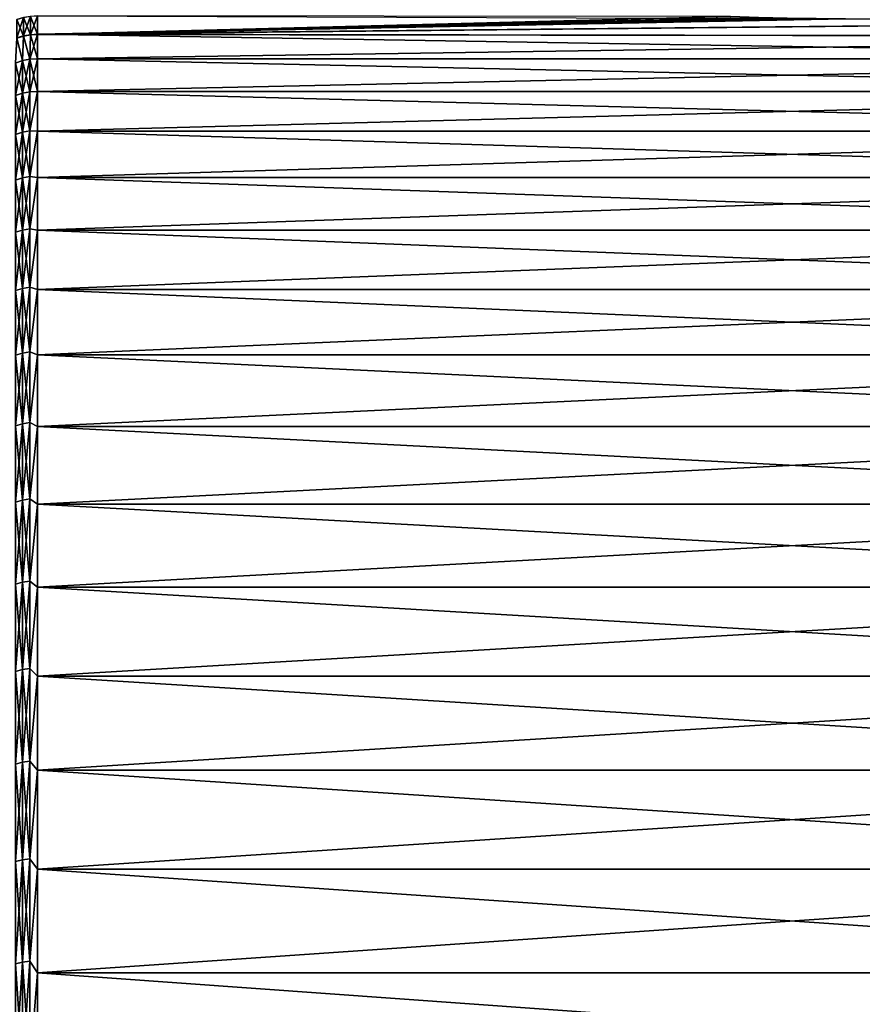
# Model space of a CAD drawing. Header units: metres. Extents: x -2 to 85, y -75 to 96.
# Tile 389 of 444: x 70.5 to 77.8, y 42.77 to 51.3. Entities that reach past the tile are written whole.
import ezdxf

# ---------------------------------------------------------------- set-up
doc = ezdxf.new("R2010")
doc.units = ezdxf.units.M
doc.layers.add('solid_20204500', color=7, linetype='CONTINUOUS')

msp = doc.modelspace()

# ---------------------------------------------------------------- linework, layer by layer
at = {"layer": 'solid_20204500'}
for points in [[(70.472694, 51.141964, -3.895314), (70.472694, 51.301357, -2.787589), (70.530342, 51.319195, -2.789723)], [(70.530342, 51.159676, -3.898295), (70.472694, 51.141964, -3.895314), (70.530342, 51.319195, -2.789723)], [(70.530342, 51.31826, 2.7975), (70.472694, 51.300426, 2.79536), (70.530342, 51.158375, 3.906019)], [(70.472694, 51.300426, 2.79536), (70.472694, 51.140663, 3.903032), (70.530342, 51.158375, 3.906019)], [(70.530342, 51.159676, -3.898295), (70.530342, 51.319195, -2.789723), (70.589729, 51.330002, -2.791015)], [(70.589729, 51.17041, -3.900102), (70.530342, 51.159676, -3.898295), (70.589729, 51.330002, -2.791015)], [(70.589729, 51.329067, 2.798796), (70.530342, 51.31826, 2.7975), (70.589729, 51.169109, 3.907829)], [(70.530342, 51.31826, 2.7975), (70.530342, 51.158375, 3.906019), (70.589729, 51.169109, 3.907829)], [(70.589729, 51.17041, -3.900102), (70.650002, 51.333618, -2.791448), (70.650002, 51.174004, -3.900707)], [(70.589729, 51.17041, -3.900102), (70.589729, 51.330002, -2.791015), (70.650002, 51.333618, -2.791448)], [(70.589729, 51.329067, 2.798796), (70.650002, 51.172703, 3.908436), (70.650002, 51.332687, 2.799231)], [(70.589729, 51.329067, 2.798796), (70.589729, 51.169109, 3.907829), (70.650002, 51.172703, 3.908436)], [(77.650002, 51.307724, -3), (70.650002, 51.174004, -3.900707), (70.650002, 51.333618, -2.791448)], [(76.652679, 51.329071, 2.829374), (70.650002, 51.332687, 2.799231), (70.650002, 51.172703, 3.908436)], [(76.895859, 51.31992, 2.903665), (76.652679, 51.329071, 2.829374), (70.650002, 51.172703, 3.908436)], [(77.144409, 51.31321, 2.95709), (76.895859, 51.31992, 2.903665), (70.650002, 51.172703, 3.908436)], [(77.396408, 51.30912, 2.989263), (77.144409, 51.31321, 2.95709), (70.650002, 51.172703, 3.908436)], [(77.396408, 51.30912, 2.989263), (70.650002, 51.172703, 3.908436), (77.650002, 51.307724, 3)], [(77.650002, 51.307724, 3), (70.650002, 51.172703, 3.908436), (83.727272, 51.305557, 3.016776)], [(77.650002, 51.307724, -3), (83.727272, 51.305817, -3.014777), (70.650002, 51.174004, -3.900707)], [(83.727272, 51.305817, -3.014777), (83.727272, 51.155155, -4.011076), (70.650002, 51.174004, -3.900707)], [(83.727272, 51.15464, 4.014054), (83.727272, 51.305557, 3.016776), (70.650002, 51.172703, 3.908436)], [(70.472694, 51.141964, -3.895314), (70.521156, 50.945427, -4.996408), (70.459145, 50.924931, -4.991945)], [(70.472694, 51.140663, 3.903032), (70.459145, 50.924931, 4.991945), (70.521156, 50.945427, 4.996408)], [(70.530342, 51.159676, -3.898295), (70.521156, 50.945427, -4.996408), (70.472694, 51.141964, -3.895314)], [(70.530342, 51.158375, 3.906019), (70.472694, 51.140663, 3.903032), (70.521156, 50.945427, 4.996408)], [(70.530342, 51.159676, -3.898295), (70.585388, 50.957829, -4.999108), (70.521156, 50.945427, -4.996408)], [(70.530342, 51.158375, 3.906019), (70.521156, 50.945427, 4.996408), (70.58474, 50.957745, 4.99909)], [(70.589729, 51.17041, -3.900102), (70.585388, 50.957829, -4.999108), (70.530342, 51.159676, -3.898295)], [(70.589729, 51.169109, 3.907829), (70.530342, 51.158375, 3.906019), (70.58474, 50.957745, 4.99909)], [(70.589729, 51.169109, 3.907829), (70.58474, 50.957745, 4.99909), (70.650002, 50.961926, 5)], [(70.585388, 50.957829, -4.999108), (70.650002, 51.174004, -3.900707), (70.650002, 50.961926, -5)], [(70.589729, 51.17041, -3.900102), (70.650002, 51.174004, -3.900707), (70.585388, 50.957829, -4.999108)], [(70.589729, 51.169109, 3.907829), (70.650002, 50.961926, 5), (70.650002, 51.172703, 3.908436)], [(70.650002, 51.174004, -3.900707), (83.727272, 50.961926, -5), (70.650002, 50.961926, -5)], [(83.727272, 51.155155, -4.011076), (83.727272, 50.961926, -5), (70.650002, 51.174004, -3.900707)], [(83.727272, 51.15464, 4.014054), (70.650002, 51.172703, 3.908436), (70.650002, 50.961926, 5)], [(83.727272, 51.15464, 4.014054), (70.650002, 50.961926, 5), (83.727272, 50.961926, 5)], [(70.521156, 50.945427, 4.996408), (70.459145, 50.924931, 4.991945), (70.459145, 50.643913, 6.14209)], [(70.521156, 50.664154, 6.147581), (70.521156, 50.945427, 4.996408), (70.459145, 50.643913, 6.14209)], [(70.521156, 50.945427, -4.996408), (70.521156, 50.664154, -6.147581), (70.459145, 50.924931, -4.991945)], [(70.585388, 50.957829, -4.999108), (70.585388, 50.676407, -6.150904), (70.521156, 50.945427, -4.996408)], [(70.58474, 50.957745, 4.99909), (70.521156, 50.945427, 4.996408), (70.521156, 50.664154, 6.147581)], [(70.585388, 50.676407, 6.150904), (70.58474, 50.957745, 4.99909), (70.521156, 50.664154, 6.147581)], [(70.585388, 50.676407, -6.150904), (70.521156, 50.664154, -6.147581), (70.521156, 50.945427, -4.996408)], [(70.585388, 50.676407, 6.150904), (70.650002, 50.961926, 5), (70.58474, 50.957745, 4.99909)], [(70.585388, 50.957829, -4.999108), (70.650002, 50.961926, -5), (70.650002, 50.67775, -6.161954)], [(70.585388, 50.676407, 6.150904), (70.650002, 50.67775, 6.161954), (70.650002, 50.961926, 5)], [(70.585388, 50.957829, -4.999108), (70.650002, 50.67775, -6.161954), (70.585388, 50.676407, -6.150904)], [(83.727272, 50.67775, -6.161954), (70.650002, 50.961926, -5), (83.727272, 50.961926, -5)], [(83.727272, 50.67775, -6.161954), (70.650002, 50.67775, -6.161954), (70.650002, 50.961926, -5)], [(83.727272, 50.961926, 5), (70.650002, 50.961926, 5), (70.650002, 50.67775, 6.161954)], [(83.727272, 50.67775, 6.161954), (83.727272, 50.961926, 5), (70.650002, 50.67775, 6.161954)], [(70.521156, 50.664154, -6.147581), (70.459145, 50.643913, -6.14209), (70.459145, 50.924931, -4.991945)], [(70.585388, 50.337234, -7.287036), (70.650002, 50.67775, -6.161954), (70.650002, 50.334816, -7.307943)], [(70.585388, 50.676407, -6.150904), (70.650002, 50.67775, -6.161954), (70.585388, 50.337234, -7.287036)], [(70.585388, 50.337234, 7.287036), (70.650002, 50.334816, 7.307943), (70.650002, 50.67775, 6.161954)], [(70.585388, 50.337234, 7.287036), (70.650002, 50.67775, 6.161954), (70.585388, 50.676407, 6.150904)], [(83.727272, 50.334816, -7.307943), (70.650002, 50.334816, -7.307943), (70.650002, 50.67775, -6.161954)], [(83.727272, 50.67775, -6.161954), (83.727272, 50.334816, -7.307943), (70.650002, 50.67775, -6.161954)], [(83.727272, 50.67775, 6.161954), (70.650002, 50.67775, 6.161954), (70.650002, 50.334816, 7.307943)], [(83.727272, 50.334816, 7.307943), (83.727272, 50.67775, 6.161954), (70.650002, 50.334816, 7.307943)], [(70.521156, 50.664154, 6.147581), (70.459145, 50.643913, 6.14209), (70.459145, 50.305229, 7.276595)], [(70.521156, 50.325169, 7.2831), (70.521156, 50.664154, 6.147581), (70.459145, 50.305229, 7.276595)], [(70.521156, 50.664154, -6.147581), (70.521156, 50.325169, -7.2831), (70.459145, 50.643913, -6.14209)], [(70.521156, 50.325169, -7.2831), (70.459145, 50.305229, -7.276595), (70.459145, 50.643913, -6.14209)], [(70.585388, 50.676407, 6.150904), (70.521156, 50.664154, 6.147581), (70.521156, 50.325169, 7.2831)], [(70.585388, 50.337234, 7.287036), (70.585388, 50.676407, 6.150904), (70.521156, 50.325169, 7.2831)], [(70.585388, 50.676407, -6.150904), (70.585388, 50.337234, -7.287036), (70.521156, 50.664154, -6.147581)], [(70.585388, 50.337234, -7.287036), (70.521156, 50.325169, -7.2831), (70.521156, 50.664154, -6.147581)], [(70.585388, 50.337234, 7.287036), (70.521156, 50.325169, 7.2831), (70.521156, 49.929329, 8.400072)], [(70.585388, 49.941181, 8.404612), (70.585388, 50.337234, 7.287036), (70.521156, 49.929329, 8.400072)], [(70.585388, 50.337234, -7.287036), (70.585388, 49.941181, -8.404612), (70.521156, 50.325169, -7.2831)], [(70.585388, 50.337234, -7.287036), (70.650002, 50.334816, -7.307943), (70.585388, 49.941181, -8.404612)], [(70.585388, 49.941181, 8.404612), (70.650002, 50.334816, 7.307943), (70.585388, 50.337234, 7.287036)], [(70.521156, 50.325169, 7.2831), (70.459145, 50.305229, 7.276595), (70.459145, 49.90974, 8.392569)], [(70.521156, 49.929329, 8.400072), (70.521156, 50.325169, 7.2831), (70.459145, 49.90974, 8.392569)], [(70.521156, 50.325169, -7.2831), (70.521156, 49.929329, -8.400072), (70.459145, 50.305229, -7.276595)], [(70.521156, 49.929329, -8.400072), (70.459145, 49.90974, -8.392569), (70.459145, 50.305229, -7.276595)], [(70.585388, 49.941181, -8.404612), (70.521156, 49.929329, -8.400072), (70.521156, 50.325169, -7.2831)], [(70.585388, 49.941181, -8.404612), (70.650002, 50.334816, -7.307943), (70.650002, 49.93401, -8.434997)], [(70.585388, 49.941181, 8.404612), (70.650002, 49.93401, 8.434997), (70.650002, 50.334816, 7.307943)], [(83.727272, 49.93401, -8.434997), (70.650002, 49.93401, -8.434997), (70.650002, 50.334816, -7.307943)], [(83.727272, 50.334816, -7.307943), (83.727272, 49.93401, -8.434997), (70.650002, 50.334816, -7.307943)], [(83.727272, 50.334816, 7.307943), (70.650002, 50.334816, 7.307943), (70.650002, 49.93401, 8.434997)], [(83.727272, 49.93401, 8.434997), (83.727272, 50.334816, 7.307943), (70.650002, 49.93401, 8.434997)], [(70.521156, 49.929329, 8.400072), (70.459145, 49.90974, 8.392569), (70.459145, 49.458462, 9.48717)], [(70.521156, 49.477646, 9.495652), (70.521156, 49.929329, 8.400072), (70.459145, 49.458462, 9.48717)], [(70.521156, 49.929329, -8.400072), (70.521156, 49.477646, -9.495652), (70.459145, 49.90974, -8.392569)], [(70.521156, 49.477646, -9.495652), (70.459145, 49.458462, -9.48717), (70.459145, 49.90974, -8.392569)], [(70.585388, 49.941181, 8.404612), (70.521156, 49.929329, 8.400072), (70.521156, 49.477646, 9.495652)], [(70.585388, 49.489254, 9.500785), (70.585388, 49.941181, 8.404612), (70.521156, 49.477646, 9.495652)], [(70.585388, 49.941181, -8.404612), (70.585388, 49.489254, -9.500785), (70.521156, 49.929329, -8.400072)], [(70.585388, 49.489254, -9.500785), (70.521156, 49.477646, -9.495652), (70.521156, 49.929329, -8.400072)], [(70.585388, 49.941181, -8.404612), (70.650002, 49.93401, -8.434997), (70.585388, 49.489254, -9.500785)], [(70.585388, 49.489254, 9.500785), (70.650002, 49.93401, 8.434997), (70.585388, 49.941181, 8.404612)], [(70.585388, 49.489254, -9.500785), (70.650002, 49.93401, -8.434997), (70.650002, 49.476376, -9.540195)], [(70.585388, 49.489254, 9.500785), (70.650002, 49.476376, 9.540195), (70.650002, 49.93401, 8.434997)], [(83.727272, 49.476376, -9.540195), (70.650002, 49.476376, -9.540195), (70.650002, 49.93401, -8.434997)], [(83.727272, 49.93401, -8.434997), (83.727272, 49.476376, -9.540195), (70.650002, 49.93401, -8.434997)], [(83.727272, 49.93401, 8.434997), (70.650002, 49.93401, 8.434997), (70.650002, 49.476376, 9.540195)], [(83.727272, 49.476376, 9.540195), (83.727272, 49.93401, 8.434997), (70.650002, 49.476376, 9.540195)], [(70.585388, 49.489254, 9.500785), (70.521156, 49.477646, 9.495652), (70.521156, 48.971268, 10.567052)], [(70.585388, 48.982605, 10.572762), (70.585388, 49.489254, 9.500785), (70.521156, 48.971268, 10.567052)], [(70.585388, 49.489254, -9.500785), (70.585388, 48.982605, -10.572762), (70.521156, 49.477646, -9.495652)], [(70.585388, 49.489254, -9.500785), (70.650002, 49.476376, -9.540195), (70.585388, 48.982605, -10.572762)], [(70.585388, 48.982605, 10.572762), (70.650002, 49.476376, 9.540195), (70.585388, 49.489254, 9.500785)], [(70.521156, 49.477646, 9.495652), (70.459145, 49.458462, 9.48717), (70.459145, 48.952538, 10.557613)], [(70.521156, 48.971268, 10.567052), (70.521156, 49.477646, 9.495652), (70.459145, 48.952538, 10.557613)], [(70.521156, 49.477646, -9.495652), (70.521156, 48.971268, -10.567052), (70.459145, 49.458462, -9.48717)], [(70.521156, 48.971268, -10.567052), (70.459145, 48.952538, -10.557613), (70.459145, 49.458462, -9.48717)], [(70.585388, 48.982605, -10.572762), (70.521156, 48.971268, -10.567052), (70.521156, 49.477646, -9.495652)], [(70.585388, 48.982605, -10.572762), (70.650002, 49.476376, -9.540195), (70.650002, 48.963093, -10.620674)], [(70.585388, 48.982605, 10.572762), (70.650002, 48.963093, 10.620674), (70.650002, 49.476376, 9.540195)], [(83.727272, 48.963093, -10.620674), (70.650002, 48.963093, -10.620674), (70.650002, 49.476376, -9.540195)], [(83.727272, 49.476376, -9.540195), (83.727272, 48.963093, -10.620674), (70.650002, 49.476376, -9.540195)], [(83.727272, 49.476376, 9.540195), (70.650002, 49.476376, 9.540195), (70.650002, 48.963093, 10.620674)], [(83.727272, 48.963093, 10.620674), (83.727272, 49.476376, 9.540195), (70.650002, 48.963093, 10.620674)], [(70.521156, 48.971268, 10.567052), (70.459145, 48.952538, 10.557613), (70.459145, 48.393257, 11.60117)], [(70.521156, 48.411488, 11.611542), (70.521156, 48.971268, 10.567052), (70.459145, 48.393257, 11.60117)], [(70.521156, 48.971268, -10.567052), (70.521156, 48.411488, -11.611542), (70.459145, 48.952538, -10.557613)], [(70.585388, 48.982605, 10.572762), (70.521156, 48.971268, 10.567052), (70.521156, 48.411488, 11.611542)], [(70.585388, 48.42252, 11.617817), (70.585388, 48.982605, 10.572762), (70.521156, 48.411488, 11.611542)], [(70.585388, 48.982605, -10.572762), (70.585388, 48.42252, -11.617817), (70.521156, 48.971268, -10.567052)], [(70.585388, 48.42252, -11.617817), (70.521156, 48.411488, -11.611542), (70.521156, 48.971268, -10.567052)], [(70.585388, 48.982605, -10.572762), (70.650002, 48.963093, -10.620674), (70.585388, 48.42252, -11.617817)], [(70.585388, 48.42252, 11.617817), (70.650002, 48.963093, 10.620674), (70.585388, 48.982605, 10.572762)], [(70.521156, 48.411488, -11.611542), (70.459145, 48.393257, -11.60117), (70.459145, 48.952538, -10.557613)], [(70.585388, 48.42252, -11.617817), (70.650002, 48.963093, -10.620674), (70.650002, 48.395496, -11.673635)], [(70.585388, 48.42252, 11.617817), (70.650002, 48.395496, 11.673635), (70.650002, 48.963093, 10.620674)], [(83.727272, 48.395496, -11.673635), (70.650002, 48.395496, -11.673635), (70.650002, 48.963093, -10.620674)], [(83.727272, 48.963093, -10.620674), (83.727272, 48.395496, -11.673635), (70.650002, 48.963093, -10.620674)], [(83.727272, 48.963093, 10.620674), (70.650002, 48.963093, 10.620674), (70.650002, 48.395496, 11.673635)], [(83.727272, 48.395496, 11.673635), (83.727272, 48.963093, 10.620674), (70.650002, 48.395496, 11.673635)], [(70.521156, 48.411488, 11.611542), (70.459145, 48.393257, 11.60117), (70.459145, 47.78204, 12.615184)], [(70.521156, 47.799725, 12.626462), (70.521156, 48.411488, 11.611542), (70.459145, 47.78204, 12.615184)], [(70.521156, 48.411488, -11.611542), (70.521156, 47.799725, -12.626462), (70.459145, 48.393257, -11.60117)], [(70.521156, 47.799725, -12.626462), (70.459145, 47.78204, -12.615184), (70.459145, 48.393257, -11.60117)], [(70.585388, 48.42252, 11.617817), (70.521156, 48.411488, 11.611542), (70.521156, 47.799725, 12.626462)], [(70.585388, 47.810429, 12.633286), (70.585388, 48.42252, 11.617817), (70.521156, 47.799725, 12.626462)], [(70.585388, 48.42252, -11.617817), (70.585388, 47.810429, -12.633286), (70.521156, 48.411488, -11.611542)], [(70.585388, 47.810429, -12.633286), (70.521156, 47.799725, -12.626462), (70.521156, 48.411488, -11.611542)], [(70.585388, 48.42252, -11.617817), (70.650002, 48.395496, -11.673635), (70.585388, 47.810429, -12.633286)], [(70.585388, 47.810429, 12.633286), (70.650002, 48.395496, 11.673635), (70.585388, 48.42252, 11.617817)], [(70.585388, 47.810429, -12.633286), (70.650002, 48.395496, -11.673635), (70.650002, 47.775051, -12.696349)], [(70.585388, 47.810429, 12.633286), (70.650002, 47.775051, 12.696349), (70.650002, 48.395496, 11.673635)], [(83.727272, 47.775051, -12.696349), (70.650002, 47.775051, -12.696349), (70.650002, 48.395496, -11.673635)], [(83.727272, 48.395496, -11.673635), (83.727272, 47.775051, -12.696349), (70.650002, 48.395496, -11.673635)], [(83.727272, 48.395496, 11.673635), (70.650002, 48.395496, 11.673635), (70.650002, 47.775051, 12.696349)], [(83.727272, 47.775051, 12.696349), (83.727272, 48.395496, 11.673635), (70.650002, 47.775051, 12.696349)], [(70.521156, 47.799725, 12.626462), (70.459145, 47.78204, 12.615184), (70.459145, 47.120449, 13.597073)], [(70.521156, 47.137543, 13.609228), (70.521156, 47.799725, 12.626462), (70.459145, 47.120449, 13.597073)], [(70.521156, 47.799725, -12.626462), (70.521156, 47.137543, -13.609228), (70.459145, 47.78204, -12.615184)], [(70.521156, 47.137543, -13.609228), (70.459145, 47.120449, -13.597073), (70.459145, 47.78204, -12.615184)], [(70.585388, 47.810429, 12.633286), (70.521156, 47.799725, 12.626462), (70.521156, 47.137543, 13.609228)], [(70.585388, 47.147888, 13.616584), (70.585388, 47.810429, 12.633286), (70.521156, 47.137543, 13.609228)], [(70.585388, 47.810429, -12.633286), (70.585388, 47.147888, -13.616584), (70.521156, 47.799725, -12.626462)], [(70.585388, 47.147888, -13.616584), (70.521156, 47.137543, -13.609228), (70.521156, 47.799725, -12.626462)], [(70.585388, 47.810429, -12.633286), (70.650002, 47.775051, -12.696349), (70.585388, 47.147888, -13.616584)], [(70.585388, 47.147888, 13.616584), (70.650002, 47.775051, 12.696349), (70.585388, 47.810429, 12.633286)], [(70.585388, 47.147888, -13.616584), (70.650002, 47.775051, -12.696349), (70.650002, 47.103371, -13.686167)], [(70.585388, 47.147888, 13.616584), (70.650002, 47.103371, 13.686167), (70.650002, 47.775051, 12.696349)], [(83.727272, 47.103371, -13.686167), (70.650002, 47.103371, -13.686167), (70.650002, 47.775051, -12.696349)], [(83.727272, 47.775051, -12.696349), (83.727272, 47.103371, -13.686167), (70.650002, 47.775051, -12.696349)], [(83.727272, 47.775051, 12.696349), (70.650002, 47.775051, 12.696349), (70.650002, 47.103371, 13.686167)], [(83.727272, 47.103371, 13.686167), (83.727272, 47.775051, 12.696349), (70.650002, 47.103371, 13.686167)], [(70.521156, 47.137543, 13.609228), (70.459145, 47.120449, 13.597073), (70.459145, 46.410168, 14.544335)], [(70.521156, 46.426628, 14.557338), (70.521156, 47.137543, 13.609228), (70.459145, 46.410168, 14.544335)], [(70.521156, 47.137543, -13.609228), (70.521156, 46.426628, -14.557338), (70.459145, 47.120449, -13.597073)], [(70.521156, 46.426628, -14.557338), (70.459145, 46.410168, -14.544335), (70.459145, 47.120449, -13.597073)], [(70.585388, 47.147888, 13.616584), (70.521156, 47.137543, 13.609228), (70.521156, 46.426628, 14.557338)], [(70.585388, 46.436588, 14.565206), (70.585388, 47.147888, 13.616584), (70.521156, 46.426628, 14.557338)], [(70.585388, 47.147888, -13.616584), (70.585388, 46.436588, -14.565206), (70.521156, 47.137543, -13.609228)], [(70.585388, 46.436588, -14.565206), (70.521156, 46.426628, -14.557338), (70.521156, 47.137543, -13.609228)], [(70.585388, 47.147888, -13.616584), (70.650002, 47.103371, -13.686167), (70.585388, 46.436588, -14.565206)], [(70.585388, 46.436588, 14.565206), (70.650002, 47.103371, 13.686167), (70.585388, 47.147888, 13.616584)], [(70.585388, 46.436588, -14.565206), (70.650002, 47.103371, -13.686167), (70.650002, 46.382195, -14.640524)], [(70.585388, 46.436588, 14.565206), (70.650002, 46.382195, 14.640524), (70.650002, 47.103371, 13.686167)], [(83.727272, 46.382195, -14.640524), (70.650002, 46.382195, -14.640524), (70.650002, 47.103371, -13.686167)], [(83.727272, 47.103371, -13.686167), (83.727272, 46.382195, -14.640524), (70.650002, 47.103371, -13.686167)], [(83.727272, 47.103371, 13.686167), (70.650002, 47.103371, 13.686167), (70.650002, 46.382195, 14.640524)], [(83.727272, 46.382195, 14.640524), (83.727272, 47.103371, 13.686167), (70.650002, 46.382195, 14.640524)], [(70.521156, 46.426628, 14.557338), (70.459145, 46.410168, 14.544335), (70.459145, 45.653004, 15.45456)], [(70.521156, 45.668785, 15.468376), (70.521156, 46.426628, 14.557338), (70.459145, 45.653004, 15.45456)], [(70.521156, 46.426628, -14.557338), (70.521156, 45.668785, -15.468376), (70.459145, 46.410168, -14.544335)], [(70.585388, 46.436588, 14.565206), (70.521156, 46.426628, 14.557338), (70.521156, 45.668785, 15.468376)], [(70.585388, 45.678337, 15.476737), (70.585388, 46.436588, 14.565206), (70.521156, 45.668785, 15.468376)], [(70.585388, 46.436588, -14.565206), (70.585388, 45.678337, -15.476737), (70.521156, 46.426628, -14.557338)], [(70.585388, 45.678337, -15.476737), (70.521156, 45.668785, -15.468376), (70.521156, 46.426628, -14.557338)], [(70.585388, 46.436588, -14.565206), (70.650002, 46.382195, -14.640524), (70.585388, 45.678337, -15.476737)], [(70.585388, 45.678337, 15.476737), (70.650002, 46.382195, 14.640524), (70.585388, 46.436588, 14.565206)], [(70.521156, 45.668785, -15.468376), (70.459145, 45.653004, -15.45456), (70.459145, 46.410168, -14.544335)], [(70.585388, 45.678337, -15.476737), (70.650002, 46.382195, -14.640524), (70.650002, 45.613388, -15.556946)], [(70.585388, 45.678337, 15.476737), (70.650002, 45.613388, 15.556946), (70.650002, 46.382195, 14.640524)], [(83.727272, 45.613388, -15.556946), (70.650002, 45.613388, -15.556946), (70.650002, 46.382195, -14.640524)], [(83.727272, 46.382195, -14.640524), (83.727272, 45.613388, -15.556946), (70.650002, 46.382195, -14.640524)], [(83.727272, 46.382195, 14.640524), (70.650002, 46.382195, 14.640524), (70.650002, 45.613388, 15.556946)], [(83.727272, 45.613388, 15.556946), (83.727272, 46.382195, 14.640524), (70.650002, 45.613388, 15.556946)], [(70.521156, 45.668785, 15.468376), (70.459145, 45.653004, 15.45456), (70.459145, 44.850887, 16.32543)], [(70.521156, 44.865952, 16.340025), (70.521156, 45.668785, 15.468376), (70.459145, 44.850887, 16.32543)], [(70.521156, 45.668785, -15.468376), (70.521156, 44.865952, -16.340025), (70.459145, 45.653004, -15.45456)], [(70.521156, 44.865952, -16.340025), (70.459145, 44.850887, -16.32543), (70.459145, 45.653004, -15.45456)], [(70.585388, 45.678337, 15.476737), (70.521156, 45.668785, 15.468376), (70.521156, 44.865952, 16.340025)], [(70.585388, 44.875069, 16.348856), (70.585388, 45.678337, 15.476737), (70.521156, 44.865952, 16.340025)], [(70.585388, 45.678337, -15.476737), (70.585388, 44.875069, -16.348856), (70.521156, 45.668785, -15.468376)], [(70.585388, 44.875069, -16.348856), (70.521156, 44.865952, -16.340025), (70.521156, 45.668785, -15.468376)], [(70.585388, 45.678337, -15.476737), (70.650002, 45.613388, -15.556946), (70.585388, 44.875069, -16.348856)], [(70.585388, 44.875069, 16.348856), (70.650002, 45.613388, 15.556946), (70.585388, 45.678337, 15.476737)], [(70.585388, 44.875069, -16.348856), (70.650002, 45.613388, -15.556946), (70.650002, 44.798943, -16.43306)], [(70.585388, 44.875069, 16.348856), (70.650002, 44.798943, 16.43306), (70.650002, 45.613388, 15.556946)], [(83.727272, 44.798943, -16.43306), (70.650002, 44.798943, -16.43306), (70.650002, 45.613388, -15.556946)], [(83.727272, 45.613388, -15.556946), (83.727272, 44.798943, -16.43306), (70.650002, 45.613388, -15.556946)], [(83.727272, 45.613388, 15.556946), (70.650002, 45.613388, 15.556946), (70.650002, 44.798943, 16.43306)], [(83.727272, 44.798943, 16.43306), (83.727272, 45.613388, 15.556946), (70.650002, 44.798943, 16.43306)], [(70.521156, 44.865952, 16.340025), (70.459145, 44.850887, 16.32543), (70.459145, 44.005856, 17.154724)], [(70.521156, 44.020164, 17.170061), (70.521156, 44.865952, 16.340025), (70.459145, 44.005856, 17.154724)], [(70.521156, 44.865952, -16.340025), (70.521156, 44.020164, -17.170061), (70.459145, 44.850887, -16.32543)], [(70.521156, 44.020164, -17.170061), (70.459145, 44.005856, -17.154724), (70.459145, 44.850887, -16.32543)], [(70.585388, 44.875069, 16.348856), (70.521156, 44.865952, 16.340025), (70.521156, 44.020164, 17.170061)], [(70.585388, 44.028824, 17.17934), (70.585388, 44.875069, 16.348856), (70.521156, 44.020164, 17.170061)], [(70.585388, 44.875069, -16.348856), (70.585388, 44.028824, -17.17934), (70.521156, 44.865952, -16.340025)], [(70.585388, 44.028824, -17.17934), (70.521156, 44.020164, -17.170061), (70.521156, 44.865952, -16.340025)], [(70.585388, 44.875069, -16.348856), (70.650002, 44.798943, -16.43306), (70.585388, 44.028824, -17.17934)], [(70.585388, 44.028824, 17.17934), (70.650002, 44.798943, 16.43306), (70.585388, 44.875069, 16.348856)], [(70.585388, 44.028824, -17.17934), (70.650002, 44.798943, -16.43306), (70.650002, 43.940975, -17.266596)], [(70.585388, 44.028824, 17.17934), (70.650002, 43.940975, 17.266596), (70.650002, 44.798943, 16.43306)], [(83.727272, 43.940975, -17.266596), (70.650002, 43.940975, -17.266596), (70.650002, 44.798943, -16.43306)], [(83.727272, 44.798943, -16.43306), (83.727272, 43.940975, -17.266596), (70.650002, 44.798943, -16.43306)], [(83.727272, 44.798943, 16.43306), (70.650002, 44.798943, 16.43306), (70.650002, 43.940975, 17.266596)], [(83.727272, 43.940975, 17.266596), (83.727272, 44.798943, 16.43306), (70.650002, 43.940975, 17.266596)], [(70.585388, 44.028824, 17.17934), (70.521156, 44.020164, 17.170061), (70.521156, 43.133583, 17.956373)], [(70.585388, 43.141762, 17.966078), (70.585388, 44.028824, 17.17934), (70.521156, 43.133583, 17.956373)], [(70.585388, 44.028824, -17.17934), (70.585388, 43.141762, -17.966078), (70.521156, 44.020164, -17.170061)], [(70.585388, 44.028824, -17.17934), (70.650002, 43.940975, -17.266596), (70.585388, 43.141762, -17.966078)], [(70.585388, 43.141762, 17.966078), (70.650002, 43.940975, 17.266596), (70.585388, 44.028824, 17.17934)], [(70.521156, 44.020164, 17.170061), (70.459145, 44.005856, 17.154724), (70.459145, 43.120068, 17.940334)], [(70.521156, 43.133583, 17.956373), (70.521156, 44.020164, 17.170061), (70.459145, 43.120068, 17.940334)], [(70.521156, 44.020164, -17.170061), (70.521156, 43.133583, -17.956373), (70.459145, 44.005856, -17.154724)], [(70.521156, 43.133583, -17.956373), (70.459145, 43.120068, -17.940334), (70.459145, 44.005856, -17.154724)], [(70.585388, 43.141762, -17.966078), (70.521156, 43.133583, -17.956373), (70.521156, 44.020164, -17.170061)], [(70.585388, 43.141762, -17.966078), (70.650002, 43.940975, -17.266596), (70.650002, 43.041702, -18.055393)], [(70.585388, 43.141762, 17.966078), (70.650002, 43.041702, 18.055393), (70.650002, 43.940975, 17.266596)], [(83.727272, 43.041702, -18.055393), (70.650002, 43.041702, -18.055393), (70.650002, 43.940975, -17.266596)], [(83.727272, 43.940975, -17.266596), (83.727272, 43.041702, -18.055393), (70.650002, 43.940975, -17.266596)], [(83.727272, 43.940975, 17.266596), (70.650002, 43.940975, 17.266596), (70.650002, 43.041702, 18.055393)], [(83.727272, 43.041702, 18.055393), (83.727272, 43.940975, 17.266596), (70.650002, 43.041702, 18.055393)], [(70.521156, 43.133583, 17.956373), (70.459145, 43.120068, 17.940334), (70.459145, 42.19577, 18.680258)], [(70.521156, 42.208462, 18.696959), (70.521156, 43.133583, 17.956373), (70.459145, 42.19577, 18.680258)], [(70.521156, 43.133583, -17.956373), (70.521156, 42.208462, -18.696959), (70.459145, 43.120068, -17.940334)], [(70.521156, 42.208462, -18.696959), (70.459145, 42.19577, -18.680258), (70.459145, 43.120068, -17.940334)], [(70.585388, 43.141762, 17.966078), (70.521156, 43.133583, 17.956373), (70.521156, 42.208462, 18.696959)], [(70.585388, 42.216141, 18.707064), (70.585388, 43.141762, 17.966078), (70.521156, 42.208462, 18.696959)], [(70.585388, 43.141762, -17.966078), (70.585388, 42.216141, -18.707064), (70.521156, 43.133583, -17.956373)], [(70.585388, 42.216141, -18.707064), (70.521156, 42.208462, -18.696959), (70.521156, 43.133583, -17.956373)], [(70.585388, 43.141762, -17.966078), (70.650002, 43.041702, -18.055393), (70.585388, 42.216141, -18.707064)], [(70.585388, 42.216141, 18.707064), (70.650002, 43.041702, 18.055393), (70.585388, 43.141762, 17.966078)], [(70.585388, 42.216141, -18.707064), (70.650002, 43.041702, -18.055393), (70.650002, 42.103455, -18.797409)], [(70.585388, 42.216141, 18.707064), (70.650002, 42.103455, 18.797409), (70.650002, 43.041702, 18.055393)], [(83.727272, 42.103455, -18.797409), (70.650002, 42.103455, -18.797409), (70.650002, 43.041702, -18.055393)], [(83.727272, 43.041702, -18.055393), (83.727272, 42.103455, -18.797409), (70.650002, 43.041702, -18.055393)], [(83.727272, 43.041702, 18.055393), (70.650002, 43.041702, 18.055393), (70.650002, 42.103455, 18.797409)], [(83.727272, 42.103455, 18.797409), (83.727272, 43.041702, 18.055393), (70.650002, 42.103455, 18.797409)]]:
    msp.add_3dface(points, dxfattribs=at)

doc.saveas('drawing.dxf')
